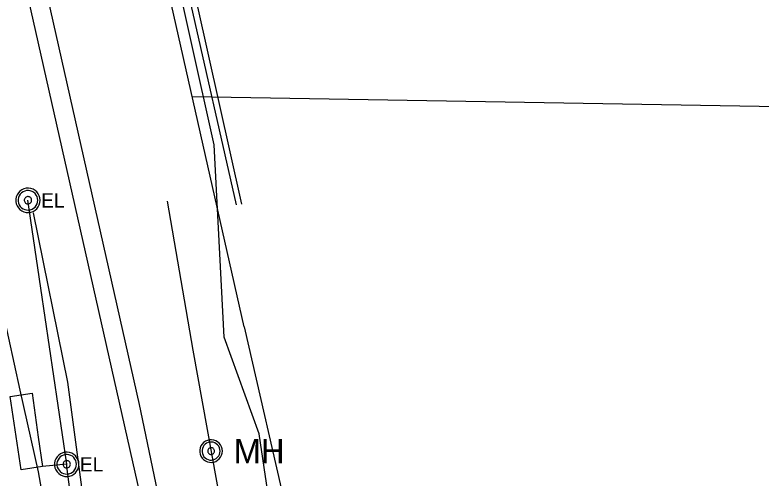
# Model space of a CAD drawing. Extents: x 600849 to 606371, y 330010 to 403088.
# Drawn here: x 605030.2 to 605231.6, y 338103.8 to 338228.9 of the extents above; entities that cross this region are included whole.
import ezdxf

# ---------------------------------------------------------------- set-up
doc = ezdxf.new("R2010")
doc.units = 0
for name, color, linetype in [('E_LTG_CID', 7, 'Continuous'), ('E_SIG_Conduit', 7, 'Continuous'), ('E_UTL_E', 7, 'Continuous'), ('E_UTL_E_UG', 7, 'Continuous'), ('E_UTL_FO_MH', 7, 'Continuous'), ('E_UTL_FO_UG', 7, 'Continuous'), ('E_UTL_G_UG', 7, 'Continuous'), ('E_UTL_Loop_UG', 7, 'Continuous'), ('E_UTL_SAN_UG', 7, 'Continuous'), ('E_UTL_TV_UG', 7, 'Continuous'), ('E_UTL_W_UG', 7, 'Continuous')]:
    doc.layers.add(name, color=color, linetype=linetype)

msp = doc.modelspace()

# ---------------------------------------------------------------- linework, layer by layer
at = {"layer": 'E_LTG_CID'}
msp.add_lwpolyline([(605051, 338068.92), (605048.82, 338097.26), (605044.44, 338129.66), (605035.18, 338175.44)], dxfattribs=at)
at = {"layer": 'E_SIG_Conduit'}
for points in [[(605044.15, 338107.5), (605033.7, 338178.8)], [(605049.87, 338066.12), (605049.43, 338067.28), (605048.84, 338069.45), (605047.99, 338077.82), (605044.16, 338106.9), (605044.15, 338107.5)]]:
    msp.add_lwpolyline(points, dxfattribs=at)
at = {"layer": 'E_UTL_E'}
for points in [[(605037, 338178.81), (605036.94, 338179.43), (605036.76, 338180.03), (605036.48, 338180.59), (605036.09, 338181.08), (605035.61, 338181.49), (605035.07, 338181.81), (605034.48, 338182.01), (605033.86, 338182.1), (605033.23, 338182.07), (605032.62, 338181.92), (605032.05, 338181.66), (605031.54, 338181.3), (605031.11, 338180.85), (605030.77, 338180.32), (605030.53, 338179.74), (605030.41, 338179.12), (605030.41, 338178.49), (605030.53, 338177.88), (605030.77, 338177.29), (605031.11, 338176.77), (605031.54, 338176.31), (605032.05, 338175.95), (605032.62, 338175.69), (605033.23, 338175.54), (605033.86, 338175.51), (605034.48, 338175.6), (605035.07, 338175.8), (605035.61, 338176.12), (605036.09, 338176.53), (605036.48, 338177.02), (605036.76, 338177.58), (605036.94, 338178.18), (605037, 338178.81)], [(605037, 338178.81), (605036.94, 338179.43), (605036.76, 338180.03), (605036.48, 338180.59), (605036.09, 338181.08), (605035.61, 338181.49), (605035.07, 338181.81), (605034.48, 338182.01), (605033.86, 338182.1), (605033.23, 338182.07), (605032.62, 338181.92), (605032.05, 338181.66), (605031.54, 338181.3), (605031.11, 338180.85), (605030.77, 338180.32), (605030.53, 338179.74), (605030.41, 338179.12), (605030.41, 338178.49), (605030.53, 338177.88), (605030.77, 338177.29), (605031.11, 338176.77), (605031.54, 338176.31), (605032.05, 338175.95), (605032.62, 338175.69), (605033.23, 338175.54), (605033.86, 338175.51), (605034.48, 338175.6), (605035.07, 338175.8), (605035.61, 338176.12), (605036.09, 338176.53), (605036.48, 338177.02), (605036.76, 338177.58), (605036.94, 338178.18), (605037, 338178.81)], [(605036.34, 338178.81), (605036.29, 338179.31), (605036.15, 338179.79), (605035.92, 338180.23), (605035.61, 338180.63), (605035.23, 338180.96), (605034.8, 338181.21), (605034.32, 338181.37), (605033.83, 338181.44), (605033.32, 338181.42), (605032.84, 338181.3), (605032.38, 338181.09), (605031.97, 338180.8), (605031.62, 338180.44), (605031.35, 338180.02), (605031.17, 338179.55), (605031.07, 338179.06), (605031.07, 338178.55), (605031.17, 338178.06), (605031.35, 338177.6), (605031.62, 338177.17), (605031.97, 338176.81), (605032.38, 338176.52), (605032.84, 338176.31), (605033.32, 338176.19), (605033.83, 338176.17), (605034.32, 338176.24), (605034.8, 338176.4), (605035.23, 338176.66), (605035.61, 338176.98), (605035.92, 338177.38), (605036.15, 338177.82), (605036.29, 338178.31), (605036.34, 338178.81)], [(605036.34, 338178.81), (605036.29, 338179.31), (605036.15, 338179.79), (605035.92, 338180.23), (605035.61, 338180.63), (605035.23, 338180.96), (605034.8, 338181.21), (605034.32, 338181.37), (605033.83, 338181.44), (605033.32, 338181.42), (605032.84, 338181.3), (605032.38, 338181.09), (605031.97, 338180.8), (605031.62, 338180.44), (605031.35, 338180.02), (605031.17, 338179.55), (605031.07, 338179.06), (605031.07, 338178.55), (605031.17, 338178.06), (605031.35, 338177.6), (605031.62, 338177.17), (605031.97, 338176.81), (605032.38, 338176.52), (605032.84, 338176.31), (605033.32, 338176.19), (605033.83, 338176.17), (605034.32, 338176.24), (605034.8, 338176.4), (605035.23, 338176.66), (605035.61, 338176.98), (605035.92, 338177.38), (605036.15, 338177.82), (605036.29, 338178.31), (605036.34, 338178.81)], [(605034.69, 338178.81), (605034.67, 338178.99), (605034.62, 338179.17), (605034.53, 338179.34), (605034.42, 338179.49), (605034.27, 338179.61), (605034.11, 338179.71), (605033.93, 338179.77), (605033.75, 338179.79), (605033.56, 338179.79), (605033.38, 338179.74), (605033.2, 338179.66), (605033.05, 338179.55), (605032.92, 338179.42), (605032.82, 338179.26), (605032.75, 338179.08), (605032.71, 338178.9), (605032.71, 338178.71), (605032.75, 338178.53), (605032.82, 338178.35), (605032.92, 338178.19), (605033.05, 338178.06), (605033.2, 338177.95), (605033.38, 338177.87), (605033.56, 338177.83), (605033.75, 338177.82), (605033.93, 338177.84), (605034.11, 338177.91), (605034.27, 338178), (605034.42, 338178.12), (605034.53, 338178.27), (605034.62, 338178.44), (605034.67, 338178.62), (605034.69, 338178.81)], [(605034.69, 338178.81), (605034.67, 338178.99), (605034.62, 338179.17), (605034.53, 338179.34), (605034.42, 338179.49), (605034.27, 338179.61), (605034.11, 338179.71), (605033.93, 338179.77), (605033.75, 338179.79), (605033.56, 338179.79), (605033.38, 338179.74), (605033.2, 338179.66), (605033.05, 338179.55), (605032.92, 338179.42), (605032.82, 338179.26), (605032.75, 338179.08), (605032.71, 338178.9), (605032.71, 338178.71), (605032.75, 338178.53), (605032.82, 338178.35), (605032.92, 338178.19), (605033.05, 338178.06), (605033.2, 338177.95), (605033.38, 338177.87), (605033.56, 338177.83), (605033.75, 338177.82), (605033.93, 338177.84), (605034.11, 338177.91), (605034.27, 338178), (605034.42, 338178.12), (605034.53, 338178.27), (605034.62, 338178.44), (605034.67, 338178.62), (605034.69, 338178.81)], [(605047.45, 338107.5), (605047.39, 338108.13), (605047.22, 338108.73), (605046.93, 338109.29), (605046.54, 338109.78), (605046.07, 338110.19), (605045.52, 338110.51), (605044.93, 338110.71), (605044.31, 338110.8), (605043.68, 338110.77), (605043.07, 338110.62), (605042.5, 338110.36), (605041.99, 338110), (605041.56, 338109.54), (605041.22, 338109.02), (605040.99, 338108.43), (605040.87, 338107.82), (605040.87, 338107.19), (605040.99, 338106.58), (605041.22, 338105.99), (605041.56, 338105.47), (605041.99, 338105.01), (605042.5, 338104.65), (605043.07, 338104.39), (605043.68, 338104.24), (605044.31, 338104.21), (605044.93, 338104.3), (605045.52, 338104.5), (605046.07, 338104.82), (605046.54, 338105.23), (605046.93, 338105.72), (605047.22, 338106.28), (605047.39, 338106.88), (605047.45, 338107.5)], [(605047.45, 338107.5), (605047.39, 338108.13), (605047.22, 338108.73), (605046.93, 338109.29), (605046.54, 338109.78), (605046.07, 338110.19), (605045.52, 338110.51), (605044.93, 338110.71), (605044.31, 338110.8), (605043.68, 338110.77), (605043.07, 338110.62), (605042.5, 338110.36), (605041.99, 338110), (605041.56, 338109.54), (605041.22, 338109.02), (605040.99, 338108.43), (605040.87, 338107.82), (605040.87, 338107.19), (605040.99, 338106.58), (605041.22, 338105.99), (605041.56, 338105.47), (605041.99, 338105.01), (605042.5, 338104.65), (605043.07, 338104.39), (605043.68, 338104.24), (605044.31, 338104.21), (605044.93, 338104.3), (605045.52, 338104.5), (605046.07, 338104.82), (605046.54, 338105.23), (605046.93, 338105.72), (605047.22, 338106.28), (605047.39, 338106.88), (605047.45, 338107.5)], [(605046.79, 338107.5), (605046.74, 338108), (605046.6, 338108.49), (605046.37, 338108.93), (605046.06, 338109.33), (605045.68, 338109.66), (605045.25, 338109.91), (605044.77, 338110.07), (605044.28, 338110.14), (605043.78, 338110.12), (605043.29, 338110), (605042.83, 338109.79), (605042.42, 338109.5), (605042.08, 338109.14), (605041.81, 338108.71), (605041.62, 338108.25), (605041.52, 338107.76), (605041.52, 338107.25), (605041.62, 338106.76), (605041.81, 338106.3), (605042.08, 338105.87), (605042.42, 338105.51), (605042.83, 338105.22), (605043.29, 338105.01), (605043.78, 338104.89), (605044.28, 338104.87), (605044.77, 338104.94), (605045.25, 338105.1), (605045.68, 338105.35), (605046.06, 338105.68), (605046.37, 338106.08), (605046.6, 338106.52), (605046.74, 338107.01), (605046.79, 338107.5)], [(605046.79, 338107.5), (605046.74, 338108), (605046.6, 338108.49), (605046.37, 338108.93), (605046.06, 338109.33), (605045.68, 338109.66), (605045.25, 338109.91), (605044.77, 338110.07), (605044.28, 338110.14), (605043.78, 338110.12), (605043.29, 338110), (605042.83, 338109.79), (605042.42, 338109.5), (605042.08, 338109.14), (605041.81, 338108.71), (605041.62, 338108.25), (605041.52, 338107.76), (605041.52, 338107.25), (605041.62, 338106.76), (605041.81, 338106.3), (605042.08, 338105.87), (605042.42, 338105.51), (605042.83, 338105.22), (605043.29, 338105.01), (605043.78, 338104.89), (605044.28, 338104.87), (605044.77, 338104.94), (605045.25, 338105.1), (605045.68, 338105.35), (605046.06, 338105.68), (605046.37, 338106.08), (605046.6, 338106.52), (605046.74, 338107.01), (605046.79, 338107.5)], [(605045.14, 338107.5), (605045.12, 338107.69), (605045.07, 338107.87), (605044.98, 338108.04), (605044.87, 338108.19), (605044.73, 338108.31), (605044.56, 338108.41), (605044.38, 338108.47), (605044.2, 338108.49), (605044.01, 338108.48), (605043.83, 338108.44), (605043.66, 338108.36), (605043.5, 338108.25), (605043.37, 338108.12), (605043.27, 338107.96), (605043.2, 338107.78), (605043.17, 338107.6), (605043.17, 338107.41), (605043.2, 338107.23), (605043.27, 338107.05), (605043.37, 338106.89), (605043.5, 338106.76), (605043.66, 338106.65), (605043.83, 338106.57), (605044.01, 338106.53), (605044.2, 338106.52), (605044.38, 338106.54), (605044.56, 338106.6), (605044.73, 338106.7), (605044.87, 338106.82), (605044.98, 338106.97), (605045.07, 338107.14), (605045.12, 338107.32), (605045.14, 338107.5)], [(605045.14, 338107.5), (605045.12, 338107.69), (605045.07, 338107.87), (605044.98, 338108.04), (605044.87, 338108.19), (605044.73, 338108.31), (605044.56, 338108.41), (605044.38, 338108.47), (605044.2, 338108.49), (605044.01, 338108.48), (605043.83, 338108.44), (605043.66, 338108.36), (605043.5, 338108.25), (605043.37, 338108.12), (605043.27, 338107.96), (605043.2, 338107.78), (605043.17, 338107.6), (605043.17, 338107.41), (605043.2, 338107.23), (605043.27, 338107.05), (605043.37, 338106.89), (605043.5, 338106.76), (605043.66, 338106.65), (605043.83, 338106.57), (605044.01, 338106.53), (605044.2, 338106.52), (605044.38, 338106.54), (605044.56, 338106.6), (605044.73, 338106.7), (605044.87, 338106.82), (605044.98, 338106.97), (605045.07, 338107.14), (605045.12, 338107.32), (605045.14, 338107.5)]]:
    msp.add_lwpolyline(points, dxfattribs=at)
at = {"layer": 'E_UTL_E_UG'}
msp.add_line((605031.55, 338127.51), (604977.34, 338376.34), dxfattribs=at)
for points in [[(605086.65, 338141.8), (605083.96, 338193.78), (604971.91, 338697.03), (604971.23, 338704.69)], [(605213.1, 338038.79), (605193.26, 338037.99), (605160.59, 338038.08), (605127.76, 338039.3), (605123.89, 338039.74), (605120.48, 338041.84), (605114.99, 338047.19), (605108.92, 338055.3), (605099.44, 338093.33), (605096.13, 338115.73), (605086.65, 338141.8)], [(605061.54, 337888.91), (605059.04, 337917.06), (605057.57, 337942.06), (605056.67, 337966.94), (605055.22, 337996.91), (605055.37, 338007.21), (605054.55, 338009.74), (605050.03, 338019.17), (605047.17, 338029.49), (605044.23, 338061.96), (605036.53, 338105.43), (605031.55, 338127.51)]]:
    msp.add_lwpolyline(points, dxfattribs=at)
at = {"layer": 'E_UTL_FO_MH'}
for points in [[(605086.18, 338111.07), (605086.12, 338111.65), (605085.96, 338112.21), (605085.69, 338112.73), (605085.33, 338113.18), (605084.89, 338113.56), (605084.39, 338113.85), (605083.84, 338114.04), (605083.27, 338114.13), (605082.68, 338114.1), (605082.12, 338113.96), (605081.59, 338113.72), (605081.12, 338113.38), (605080.72, 338112.96), (605080.4, 338112.47), (605080.19, 338111.93), (605080.08, 338111.36), (605080.08, 338110.78), (605080.19, 338110.21), (605080.4, 338109.67), (605080.72, 338109.18), (605081.12, 338108.76), (605081.59, 338108.43), (605082.12, 338108.19), (605082.68, 338108.05), (605083.27, 338108.02), (605083.84, 338108.1), (605084.39, 338108.29), (605084.89, 338108.58), (605085.33, 338108.96), (605085.69, 338109.42), (605085.96, 338109.94), (605086.12, 338110.5), (605086.18, 338111.07)], [(605085.56, 338111.07), (605085.52, 338111.54), (605085.39, 338111.98), (605085.18, 338112.4), (605084.89, 338112.76), (605084.54, 338113.06), (605084.14, 338113.3), (605083.7, 338113.45), (605083.24, 338113.52), (605082.77, 338113.49), (605082.32, 338113.38), (605081.9, 338113.19), (605081.52, 338112.92), (605081.2, 338112.58), (605080.95, 338112.19), (605080.77, 338111.76), (605080.69, 338111.31), (605080.69, 338110.84), (605080.77, 338110.38), (605080.95, 338109.95), (605081.2, 338109.56), (605081.52, 338109.23), (605081.9, 338108.96), (605082.32, 338108.76), (605082.77, 338108.65), (605083.24, 338108.63), (605083.7, 338108.7), (605084.14, 338108.85), (605084.54, 338109.08), (605084.89, 338109.39), (605085.18, 338109.75), (605085.39, 338110.17), (605085.52, 338110.61), (605085.56, 338111.07)], [(605084.04, 338111.07), (605084.02, 338111.25), (605083.97, 338111.41), (605083.89, 338111.57), (605083.78, 338111.71), (605083.65, 338111.82), (605083.5, 338111.91), (605083.34, 338111.96), (605083.16, 338111.99), (605082.99, 338111.98), (605082.82, 338111.94), (605082.66, 338111.87), (605082.52, 338111.77), (605082.4, 338111.64), (605082.31, 338111.49), (605082.24, 338111.33), (605082.21, 338111.16), (605082.21, 338110.99), (605082.24, 338110.82), (605082.31, 338110.65), (605082.4, 338110.51), (605082.52, 338110.38), (605082.66, 338110.28), (605082.82, 338110.21), (605082.99, 338110.17), (605083.16, 338110.16), (605083.34, 338110.18), (605083.5, 338110.24), (605083.65, 338110.33), (605083.78, 338110.44), (605083.89, 338110.58), (605083.97, 338110.73), (605084.02, 338110.9), (605084.04, 338111.07)]]:
    msp.add_lwpolyline(points, dxfattribs=at)
at = {"layer": 'E_UTL_FO_UG'}
msp.add_lwpolyline([(605104.97, 338041.81), (605102.26, 338047.12), (605096.12, 338058.75), (605091.05, 338075.5), (605085.86, 338096.48), (605078.31, 338138.32), (605071.34, 338178.54)], dxfattribs=at)
at = {"layer": 'E_UTL_G_UG'}
msp.add_line((605063.85, 338123.62), (604914.69, 338786.08), dxfattribs=at)
msp.add_lwpolyline([(605086.15, 338016.47), (605063.85, 338123.62)], dxfattribs=at)
at = {"layer": 'E_UTL_Loop_UG'}
for points in [[(605037.66, 338106.91), (605031.87, 338106.01), (605028.85, 338125.8), (605034.83, 338126.69), (605036.42, 338114.83), (605037.66, 338106.91)], [(605044.15, 338107.5), (605037.66, 338106.91)]]:
    msp.add_lwpolyline(points, dxfattribs=at)
at = {"layer": 'E_UTL_SAN_UG'}
msp.add_line((605067.64, 338083.08), (604998.36, 338390.82), dxfattribs=at)
at = {"layer": 'E_UTL_TV_UG'}
msp.add_line((605089.97, 338177.57), (604971.23, 338704.69), dxfattribs=at)
msp.add_lwpolyline([(605091.46, 338177.8), (604939.3, 338859.88), (604936.85, 338860.21)], dxfattribs=at)
at = {"layer": 'E_UTL_W_UG'}
msp.add_line((605078, 338206.87), (605346.57, 338202.28), dxfattribs=at)
for points in [[(605092.03, 338144.65), (604935.52, 338838.52), (604929.29, 338841.05), (604874.94, 339090.23)], [(605092.03, 338144.65), (605104.07, 338092.4), (605109.53, 338062.87), (605114.02, 338046.46), (605114.08, 338041.92), (605114.33, 338029.1)]]:
    msp.add_lwpolyline(points, dxfattribs=at)

# ---------------------------------------------------------------- texts
at = {"layer": 'E_UTL_E'}
for p in [(605037.26, 338176.86), (605037.26, 338176.86), (605047.72, 338105.56), (605047.72, 338105.56)]:
    msp.add_text('EL', height=3.849, dxfattribs=at).set_placement(p)
at = {"layer": 'E_UTL_FO_MH'}
msp.add_text('MH', height=6.6, dxfattribs=at).set_placement((605089.23, 338107.77))

doc.saveas('drawing.dxf')
